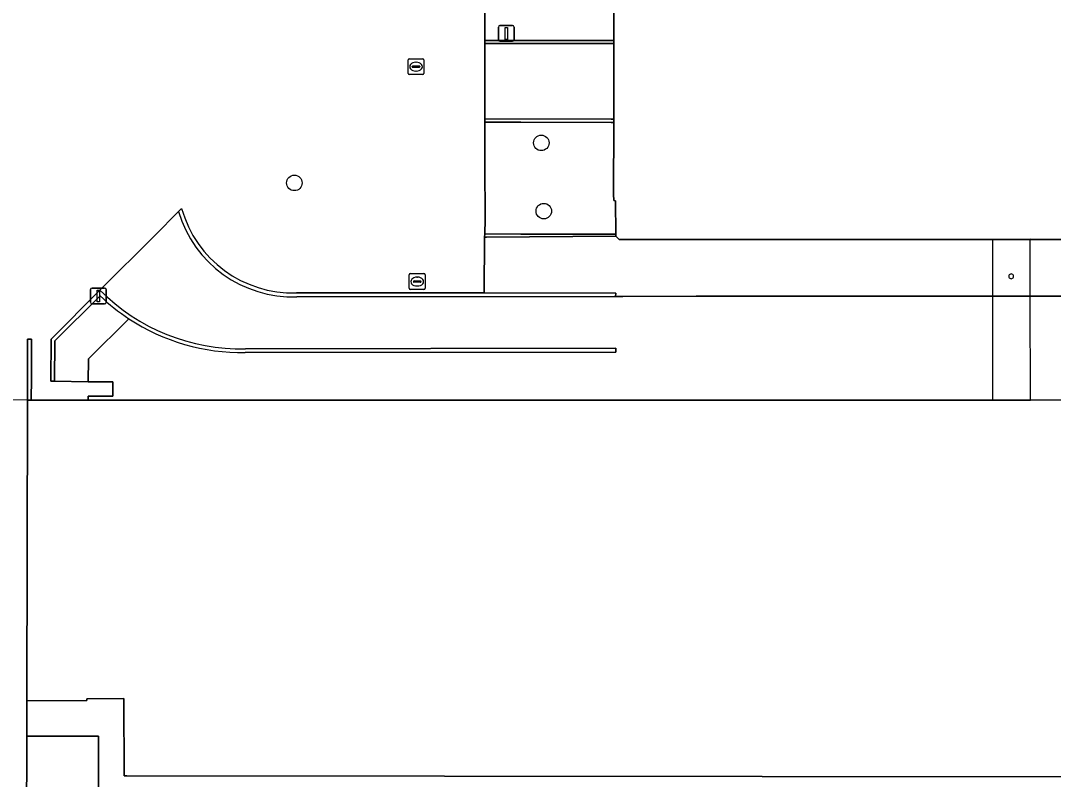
# Model space of a CAD drawing. Extents: x 161477 to 163040, y 383680 to 384871.
# Drawn here: x 162059.1 to 162124.3, y 384257.7 to 384305.6 of the extents above; entities that cross this region are included whole.
import ezdxf

# ---------------------------------------------------------------- set-up
doc = ezdxf.new("R2010")
doc.units = 0
for name, color, linetype in [('IMGEO_Afsluitpaal', 7, 'Continuous'), ('IMGEO_Boom', 7, 'Continuous'), ('IMGEO_Dek', 7, 'Continuous'), ('IMGEO_Groenvoorziening', 7, 'Continuous'), ('IMGEO_Kolk', 7, 'Continuous'), ('IMGEO_Lichtmast', 7, 'Continuous'), ('IMGEO_Muur', 7, 'Continuous'), ('IMGEO_Pand', 7, 'Continuous'), ('IMGEO_Pand_overbouw', 7, 'Continuous'), ('IMGEO_Pijler', 7, 'Continuous'), ('IMGEO_Rijbaan_lokaal_open', 7, 'Continuous'), ('IMGEO_Voetpad_gesloten', 7, 'Continuous'), ('IMGEO_Voetpad_op_trap', 7, 'Continuous'), ('IMGEO_Voetpad_open', 7, 'Continuous')]:
    doc.layers.add(name, color=color, linetype=linetype)

msp = doc.modelspace()

# ---------------------------------------------------------------- linework, layer by layer
at = {"layer": 'IMGEO_Afsluitpaal'}
for p, q in [((162063.505, 384287.82), (162063.505, 384288.62)), ((162063.505, 384288.62), (162063.505, 384287.82)), ((162063.605, 384288.72), (162064.395, 384288.72)), ((162064.395, 384288.72), (162063.605, 384288.72)), ((162064.495, 384288.62), (162064.495, 384287.82)), ((162064.495, 384287.82), (162064.495, 384288.62)), ((162064.395, 384287.72), (162063.605, 384287.72)), ((162063.605, 384287.72), (162064.395, 384287.72))]:
    msp.add_line(p, q, dxfattribs=at)
msp.add_lwpolyline([(162063.925, 384288.595), (162064.075, 384288.595), (162064.075, 384287.845), (162063.925, 384287.845), (162063.925, 384288.595)], dxfattribs=at)
for centre, start, end in [((162063.605, 384288.62), 90, 180), ((162063.605, 384288.62), 90, 180), ((162064.395, 384288.62), 0, 90), ((162064.395, 384288.62), 360, 90), ((162063.605, 384287.82), 180, 270), ((162063.605, 384287.82), 180, 270), ((162064.395, 384287.82), 270, 0), ((162064.395, 384287.82), 270, 0)]:
    msp.add_arc(centre, 0.1, start, end, dxfattribs=at)
at = {"layer": 'IMGEO_Boom'}
for centre in [(162091.959, 384297.886), (162076.372, 384295.357), (162092.118, 384293.578)]:
    msp.add_circle(centre, 0.489, dxfattribs=at)
at = {"layer": 'IMGEO_Dek'}
msp.add_lwpolyline([(162122.822, 384288.204), (162122.816, 384290.684), (162122.813, 384291.798), (162120.437, 384291.789), (162120.438, 384290.686), (162120.438, 384288.207), (162120.439, 384281.637), (162122.839, 384281.639)], close=True, dxfattribs=at)
at = {"layer": 'IMGEO_Groenvoorziening'}
for points in [[(162096.531, 384314.28), (162090.732, 384314.278), (162088.442, 384314.258), (162088.392, 384304.347), (162090.671, 384304.351), (162096.529, 384304.357)], [(162096.528, 384299.179), (162096.362, 384299.18), (162090.675, 384299.19), (162088.442, 384299.194), (162088.391, 384299.194), (162088.395, 384296.577), (162088.419, 384293.049), (162088.401, 384292.138), (162090.659, 384292.128), (162096.661, 384292.13), (162096.652, 384294.234), (162096.535, 384294.238), (162096.527, 384294.64)]]:
    msp.add_lwpolyline(points, close=True, dxfattribs=at)
at = {"layer": 'IMGEO_Kolk'}
for p, q in [((162083.552, 384302.271), (162083.552, 384303.123)), ((162083.627, 384303.197), (162084.479, 384303.197)), ((162084.04, 384302.977), (162084.065, 384302.977)), ((162084.553, 384303.123), (162084.553, 384302.271)), ((162083.811, 384302.691), (162083.811, 384302.703)), ((162084.249, 384302.654), (162083.851, 384302.654)), ((162083.854, 384302.74), (162084.252, 384302.74)), ((162084.063, 384302.417), (162084.038, 384302.417)), ((162084.295, 384302.703), (162084.295, 384302.691)), ((162084.479, 384302.197), (162083.627, 384302.197)), ((162083.626, 384288.702), (162083.626, 384289.554)), ((162083.701, 384289.628), (162084.553, 384289.628)), ((162084.114, 384289.408), (162084.139, 384289.408)), ((162084.627, 384289.554), (162084.627, 384288.702)), ((162084.553, 384288.628), (162083.701, 384288.628)), ((162083.885, 384289.122), (162083.885, 384289.134)), ((162084.323, 384289.085), (162083.925, 384289.085)), ((162083.928, 384289.171), (162084.326, 384289.171)), ((162084.137, 384288.848), (162084.112, 384288.848)), ((162084.369, 384289.134), (162084.369, 384289.122))]:
    msp.add_line(p, q, dxfattribs=at)
for points in [[(162083.552, 384302.271), (162083.552, 384303.123)], [(162083.627, 384303.197), (162084.479, 384303.197)], [(162084.553, 384303.123), (162084.553, 384302.271)], [(162084.479, 384302.197), (162083.627, 384302.197)], [(162083.626, 384288.702), (162083.626, 384289.554)], [(162083.701, 384289.628), (162084.553, 384289.628)], [(162084.627, 384289.554), (162084.627, 384288.702)], [(162084.553, 384288.628), (162083.701, 384288.628)]]:
    msp.add_lwpolyline(points, dxfattribs=at)
for centre, radius, start, end in [((162083.629, 384303.121), 0.0765, 91.55205, 178.44795), ((162083.629, 384303.121), 0.0765, 91.55205, 178.44795), ((162084.477, 384303.121), 0.0765, 1.55205, 88.44795), ((162084.477, 384303.121), 0.0765, 1.55205, 88.44795), ((162083.851, 384302.7), 0.0403, 85.87752, 175.75265), ((162083.848, 384302.69), 0.0366, 178.93798, 274.71019), ((162084.252, 384302.697), 0.043, 264.86636, 352.45326), ((162084.256, 384302.702), 0.0386, 1.73085, 96.63898), ((162083.629, 384302.273), 0.0765, 181.55205, 268.44795), ((162083.629, 384302.273), 0.0765, 181.55205, 268.44795), ((162084.477, 384302.273), 0.0765, 271.55205, 358.44795), ((162084.477, 384302.273), 0.0765, 271.55205, 358.44795), ((162083.703, 384289.552), 0.0765, 91.55205, 178.44795), ((162083.703, 384289.552), 0.0765, 91.55205, 178.44795), ((162084.551, 384289.552), 0.0765, 1.55205, 88.44795), ((162084.551, 384289.552), 0.0765, 1.55205, 88.44795), ((162083.703, 384288.704), 0.0765, 181.55205, 268.44795), ((162083.703, 384288.704), 0.0765, 181.55205, 268.44795), ((162083.925, 384289.131), 0.0403, 85.87752, 175.75265), ((162083.922, 384289.121), 0.0366, 178.93798, 274.71019), ((162084.326, 384289.128), 0.043, 264.86636, 352.45326), ((162084.33, 384289.133), 0.0386, 1.73085, 96.63898), ((162084.551, 384288.704), 0.0765, 271.55205, 358.44795), ((162084.551, 384288.704), 0.0765, 271.55205, 358.44795)]:
    msp.add_arc(centre, radius, start, end, dxfattribs=at)
for centre, major_axis, ratio, start_param, end_param in [((162084.039, 384302.697), (-0.387, 0.002), 0.722429, 4.712389, 7.853982), ((162084.064, 384302.697), (-0.39, 0.002), 0.717154, 1.570796, 4.712389), ((162084.113, 384289.128), (-0.387, 0.002), 0.722429, 4.712389, 7.853982), ((162084.138, 384289.128), (-0.39, 0.002), 0.717154, 1.570796, 4.712389)]:
    msp.add_ellipse(centre, major_axis=major_axis, ratio=ratio, start_param=start_param, end_param=end_param, dxfattribs=at)
at = {"layer": 'IMGEO_Lichtmast'}
for p, q in [((162089.251, 384304.398), (162089.251, 384305.198)), ((162089.251, 384305.198), (162089.251, 384304.398)), ((162089.351, 384305.298), (162090.141, 384305.298)), ((162090.141, 384305.298), (162089.351, 384305.298)), ((162090.241, 384305.198), (162090.241, 384304.398)), ((162090.241, 384304.398), (162090.241, 384305.198)), ((162090.141, 384304.298), (162089.351, 384304.298)), ((162089.351, 384304.298), (162090.141, 384304.298))]:
    msp.add_line(p, q, dxfattribs=at)
msp.add_lwpolyline([(162089.671, 384305.173), (162089.821, 384305.173), (162089.821, 384304.423), (162089.671, 384304.423), (162089.671, 384305.173)], dxfattribs=at)
for centre, start, end in [((162089.351, 384305.198), 90, 180), ((162089.351, 384305.198), 90, 180), ((162090.141, 384305.198), 0, 90), ((162090.141, 384305.198), 360, 90), ((162089.351, 384304.398), 180, 270), ((162089.351, 384304.398), 180, 270), ((162090.141, 384304.398), 270, 0), ((162090.141, 384304.398), 270, 0)]:
    msp.add_arc(centre, 0.1, start, end, dxfattribs=at)
at = {"layer": 'IMGEO_Muur'}
for points in [[(162096.529, 384304.357), (162090.671, 384304.351), (162088.392, 384304.347), (162088.388, 384304.152), (162088.442, 384304.152), (162096.529, 384304.157)], [(162096.528, 384299.379), (162096.362, 384299.38), (162088.442, 384299.394), (162088.39, 384299.394), (162088.391, 384299.194), (162088.442, 384299.194), (162090.675, 384299.19), (162096.362, 384299.18), (162096.528, 384299.179)], [(162096.661, 384292.13), (162090.659, 384292.128), (162088.401, 384292.138), (162088.371, 384291.939), (162088.506, 384291.939), (162096.662, 384291.99)], [(162059.529, 384281.645), (162059.771, 384281.645), (162059.781, 384283.044), (162059.781, 384285.491), (162059.531, 384285.491)]]:
    msp.add_lwpolyline(points, close=True, dxfattribs=at)
for points in [[(162069.256, 384293.735), (162069.066, 384293.548)], [(162064.104, 384288.581), (162061.019, 384285.495), (162061, 384282.835), (162061.226, 384282.833), (162061.263, 384285.39), (162064.106, 384288.228)], [(162076.535, 384288.165), (162096.653, 384288.181), (162096.668, 384288.403), (162088.357, 384288.408), (162082.394, 384288.418), (162076.502, 384288.413)], [(162073.278, 384284.645), (162096.675, 384284.664), (162096.675, 384284.914), (162073.291, 384284.891)]]:
    msp.add_lwpolyline(points, dxfattribs=at)
for centre, radius, start, end in [((162076.285, 384295.691), 7.53, 196.53218, 271.90631), ((162076.289, 384295.717), 7.307, 195.73963, 271.66773), ((162072.979, 384297.395), 12.508, 224.80371, 271.43012), ((162073.114, 384297.709), 13.078, 226.46644, 236.71203), ((162073.077, 384297.66), 13.017, 236.72939, 270.8857)]:
    msp.add_arc(centre, radius, start, end, dxfattribs=at)
at = {"layer": 'IMGEO_Pand'}
for points in [[(162096.531, 384314.28), (162096.529, 384304.357), (162096.529, 384304.157), (162096.528, 384299.379), (162096.528, 384299.179), (162096.527, 384294.64), (162096.535, 384294.238), (162096.652, 384294.234), (162096.661, 384292.13), (162096.662, 384291.99), (162096.87, 384291.783), (162120.417, 384291.783), (162122.803, 384291.783), (162150.185, 384291.783)], [(162150.205, 384281.652), (162122.839, 384281.638), (162120.439, 384281.637), (162105.497, 384281.638), (162093.069, 384281.641), (162090.645, 384281.649), (162068.274, 384281.643), (162063.358, 384281.644), (162059.771, 384281.645), (162059.529, 384281.645), (162059.481, 384262.665), (162063.278, 384262.684), (162063.277, 384262.784), (162065.607, 384262.795), (162065.628, 384257.91), (162065.798, 384257.911), (162186.119, 384257.793)]]:
    msp.add_lwpolyline(points, dxfattribs=at)
at = {"layer": 'IMGEO_Pand_overbouw'}
msp.add_lwpolyline([(162186.119, 384257.793), (162065.798, 384257.911), (162065.628, 384257.91), (162065.607, 384262.795), (162063.277, 384262.784), (162063.278, 384262.684), (162059.481, 384262.665), (162059.529, 384281.645), (162057.45, 384281.657), (162057.45, 384281.644), (162057.456, 384271.229), (162037.084, 384271.251), (162037.08, 384278.956), (162037.084, 384281.436), (162037.084, 384281.639), (162019.702, 384281.634)], dxfattribs=at)
at = {"layer": 'IMGEO_Pijler'}
for centre, radius, start, end in [((162121.623, 384289.458), 0.151, 71.86503, 359.81028), ((162121.622, 384289.457), 0.152, 0.13931, 71.53599)]:
    msp.add_arc(centre, radius, start, end, dxfattribs=at)
at = {"layer": 'IMGEO_Rijbaan_lokaal_open'}
msp.add_lwpolyline([(162096.529, 384304.157), (162088.442, 384304.152), (162088.388, 384304.152), (162088.39, 384299.394), (162088.442, 384299.394), (162096.362, 384299.38), (162096.528, 384299.379)], close=True, dxfattribs=at)
at = {"layer": 'IMGEO_Voetpad_gesloten'}
for points in [[(162069.066, 384293.548), (162067.558, 384292.041), (162064.104, 384288.581)], [(162204.092, 384288.178), (162201.011, 384288.199), (162186.078, 384288.194), (162182.352, 384288.195), (162179.973, 384288.196), (162176.193, 384288.197), (162156.301, 384288.205), (162152.579, 384288.206), (162150.192, 384288.207), (162146.437, 384288.209), (162126.552, 384288.201), (162122.822, 384288.204), (162120.438, 384288.207), (162116.671, 384288.21), (162101.733, 384288.212), (162097.116, 384288.193), (162096.653, 384288.181), (162076.535, 384288.165)], [(162065.936, 384286.777), (162063.384, 384284.245), (162063.365, 384282.805), (162064.912, 384282.804), (162064.909, 384281.884), (162063.36, 384281.896), (162063.358, 384281.644), (162068.274, 384281.643), (162090.645, 384281.649), (162093.069, 384281.641), (162105.497, 384281.638), (162120.439, 384281.637), (162122.839, 384281.638), (162150.205, 384281.652)], [(162073.291, 384284.891), (162096.675, 384284.914), (162096.675, 384284.664), (162073.278, 384284.645)]]:
    msp.add_lwpolyline(points, dxfattribs=at)
msp.add_lwpolyline([(162122.822, 384288.204), (162122.816, 384290.684), (162122.813, 384291.798), (162120.437, 384291.789), (162120.438, 384290.686), (162120.438, 384288.207), (162120.439, 384281.637), (162122.839, 384281.639)], close=True, dxfattribs=at)
for centre, radius, start, end in [((162076.285, 384295.691), 7.53, 196.53218, 271.90631), ((162072.979, 384297.395), 12.508, 224.80371, 271.43012), ((162073.077, 384297.66), 13.017, 236.72939, 270.8857)]:
    msp.add_arc(centre, radius, start, end, dxfattribs=at)
at = {"layer": 'IMGEO_Voetpad_op_trap'}
msp.add_lwpolyline([(162064.106, 384288.228), (162061.263, 384285.39), (162061.226, 384282.833), (162063.365, 384282.805), (162063.384, 384284.245), (162065.936, 384286.777)], dxfattribs=at)
msp.add_arc((162073.114, 384297.709), 13.078, 226.46644, 236.71203, dxfattribs=at)
at = {"layer": 'IMGEO_Voetpad_open'}
for points in [[(162076.502, 384288.413), (162082.394, 384288.418), (162088.357, 384288.408), (162088.371, 384291.939), (162088.401, 384292.138), (162088.419, 384293.049), (162088.395, 384296.577), (162088.391, 384299.194), (162088.39, 384299.394), (162088.388, 384304.152), (162088.392, 384304.347), (162088.442, 384314.258), (162088.394, 384314.258), (162088.394, 384314.458), (162088.442, 384314.458), (162088.446, 384316.077), (162088.443, 384319.225), (162088.378, 384319.225), (162088.385, 384319.421), (162088.443, 384319.421), (162088.442, 384324.182), (162088.385, 384324.182), (162088.385, 384324.382)], [(162059.474, 384254.638), (162059.487, 384260.421), (162059.481, 384262.665), (162059.529, 384281.645), (162059.531, 384285.491), (162059.781, 384285.491), (162059.781, 384283.044), (162059.771, 384281.645), (162063.358, 384281.644), (162063.36, 384281.896), (162064.909, 384281.884), (162064.912, 384282.804), (162063.365, 384282.805), (162061.226, 384282.833), (162061, 384282.835), (162061.019, 384285.495), (162064.104, 384288.581), (162067.558, 384292.041), (162069.066, 384293.548), (162069.256, 384293.735)], [(162150.185, 384291.783), (162122.803, 384291.783), (162120.417, 384291.783), (162096.87, 384291.783), (162096.662, 384291.99), (162088.506, 384291.939), (162088.371, 384291.939), (162088.357, 384288.408), (162096.668, 384288.403), (162096.653, 384288.181), (162097.116, 384288.193), (162101.733, 384288.212), (162116.671, 384288.21), (162120.438, 384288.207), (162122.822, 384288.204), (162126.552, 384288.201)], [(162186.119, 384257.793), (162065.798, 384257.911), (162065.628, 384257.91), (162065.607, 384262.795), (162063.277, 384262.784), (162063.278, 384262.684), (162059.481, 384262.665), (162059.487, 384260.421), (162064.008, 384260.432), (162064.013, 384256.112), (162064.015, 384254.899), (162080.849, 384254.924), (162080.85, 384254.664), (162080.852, 384254.144), (162144.125, 384254.118)]]:
    msp.add_lwpolyline(points, dxfattribs=at)
msp.add_lwpolyline([(162059.487, 384260.421), (162059.474, 384254.638), (162060.821, 384254.639), (162064.015, 384254.642), (162064.015, 384254.899), (162064.013, 384256.112), (162064.008, 384260.432)], close=True, dxfattribs=at)
for centre, radius, start, end in [((162076.289, 384295.717), 7.307, 195.73963, 271.66773), ((162121.623, 384289.458), 0.151, 71.86503, 359.81028), ((162121.622, 384289.457), 0.152, 0.13931, 71.53599)]:
    msp.add_arc(centre, radius, start, end, dxfattribs=at)

doc.saveas('drawing.dxf')
